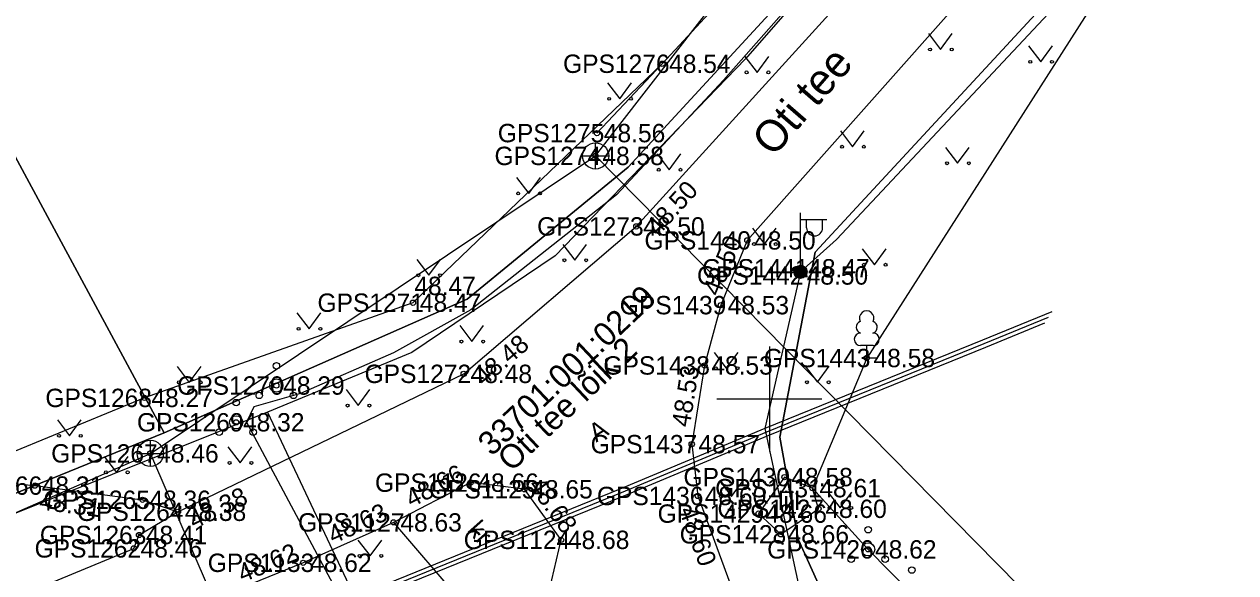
# Model space of a CAD drawing. Extents: x 551623 to 559850, y 6561220 to 6567135.
# Drawn here: x 556921.6 to 556967.77, y 6565293.37 to 6565314.28 of the extents above; entities that cross this region are included whole.
import ezdxf

# ---------------------------------------------------------------- set-up
doc = ezdxf.new("R2010")
doc.units = 0
for name, color, linetype in [('AED', 7, 'Continuous'), ('HALJASTUS', 7, 'Continuous'), ('KKAEV', 7, 'Continuous'), ('KORGUS-EH2000', 7, 'Continuous'), ('KPKAABEL', 7, 'Continuous'), ('KTRASS', 7, 'Continuous'), ('MOOTKORG-EH2000', 7, 'Continuous'), ('MOOTMPUNKT', 7, 'Continuous'), ('MOOTNR', 7, 'Continuous'), ('MOOTPIIR', 7, 'Continuous'), ('MPKAABEL', 7, 'Continuous'), ('PIIR', 7, 'Continuous'), ('POST', 7, 'Continuous'), ('PUU', 7, 'Continuous'), ('TEE', 7, 'Continuous'), ('VORK', 7, 'Continuous'), ('VTRASS', 7, 'Continuous')]:
    doc.layers.add(name, color=color, linetype=linetype)

msp = doc.modelspace()

# ---------------------------------------------------------------- linework, layer by layer
at = {"layer": 'AED'}
msp.add_line((556945.918, 6565312.776), (556943.431, 6565310.133), dxfattribs=at)
msp.add_lwpolyline([(556951.645, 6565296.6), (556950.576, 6565297.022), (556949.591, 6565295.631), (556950.432, 6565294.841), (556951.873, 6565295.814), (556951.645, 6565296.6)], dxfattribs=at)
at = {"layer": 'HALJASTUS'}
for p, q in [((556956.06, 6565313.927), (556956.523, 6565313.321)), ((556956.523, 6565313.321), (556956.969, 6565313.927)), ((556949.071, 6565313.055), (556949.534, 6565312.448)), ((556949.534, 6565312.448), (556949.98, 6565313.055)), ((556959.879, 6565313.455), (556960.343, 6565312.848)), ((556960.343, 6565312.848), (556960.788, 6565313.455)), ((556943.835, 6565312.044), (556944.298, 6565311.437)), ((556944.298, 6565311.437), (556944.744, 6565312.044)), ((556952.706, 6565310.218), (556953.17, 6565309.612)), ((556953.17, 6565309.612), (556953.615, 6565310.218)), ((556956.709, 6565309.589), (556957.172, 6565308.982)), ((556957.172, 6565308.982), (556957.618, 6565309.589)), ((556945.723, 6565309.341), (556946.187, 6565308.735)), ((556946.187, 6565308.735), (556946.632, 6565309.341)), ((556940.366, 6565308.443), (556940.829, 6565307.836)), ((556940.829, 6565307.836), (556941.275, 6565308.443)), ((556949.353, 6565306.51), (556949.816, 6565305.903)), ((556949.816, 6565305.903), (556950.262, 6565306.51)), ((556942.128, 6565305.892), (556942.591, 6565305.285)), ((556942.591, 6565305.285), (556943.037, 6565305.892)), ((556953.538, 6565305.723), (556954.001, 6565305.116)), ((556954.001, 6565305.116), (556954.447, 6565305.723)), ((556936.561, 6565305.32), (556937.025, 6565304.713)), ((556937.025, 6565304.713), (556937.47, 6565305.32)), ((556931.996, 6565303.28), (556932.46, 6565302.673)), ((556932.46, 6565302.673), (556932.905, 6565303.28)), ((556938.203, 6565302.794), (556938.666, 6565302.187)), ((556938.666, 6565302.187), (556939.112, 6565302.794)), ((556947.897, 6565301.776), (556948.36, 6565301.169)), ((556948.36, 6565301.169), (556948.806, 6565301.776)), ((556927.432, 6565301.24), (556927.895, 6565300.633)), ((556927.895, 6565300.633), (556928.341, 6565301.24)), ((556951.369, 6565301.244), (556951.832, 6565300.637)), ((556951.832, 6565300.637), (556952.278, 6565301.244)), ((556933.866, 6565300.354), (556934.329, 6565299.747)), ((556934.329, 6565299.747), (556934.775, 6565300.354)), ((556922.867, 6565299.199), (556923.33, 6565298.593)), ((556923.33, 6565298.593), (556923.776, 6565299.199)), ((556924.654, 6565297.809), (556925.117, 6565297.203)), ((556925.117, 6565297.203), (556925.563, 6565297.809)), ((556929.368, 6565298.17), (556929.831, 6565297.563)), ((556929.831, 6565297.563), (556930.277, 6565298.17)), ((556948.094, 6565296.889), (556948.558, 6565296.282)), ((556948.558, 6565296.282), (556949.003, 6565296.889)), ((556952.229, 6565296.453), (556952.692, 6565295.846)), ((556952.692, 6565295.846), (556953.138, 6565296.453)), ((556934.319, 6565294.622), (556934.782, 6565294.016)), ((556934.782, 6565294.016), (556935.228, 6565294.622))]:
    msp.add_line(p, q, dxfattribs=at)
for centre in [(556956.122, 6565313.321), (556956.951, 6565313.321), (556959.942, 6565312.848), (556960.771, 6565312.848), (556949.133, 6565312.448), (556949.962, 6565312.448), (556943.897, 6565311.437), (556944.726, 6565311.437), (556952.769, 6565309.612), (556953.598, 6565309.612), (556956.771, 6565308.982), (556957.6, 6565308.982), (556945.785, 6565308.735), (556946.614, 6565308.735), (556940.428, 6565307.836), (556941.257, 6565307.836), (556949.415, 6565305.903), (556950.244, 6565305.903), (556942.19, 6565305.285), (556943.019, 6565305.285), (556936.624, 6565304.713), (556937.452, 6565304.713), (556953.6, 6565305.116), (556954.429, 6565305.116), (556932.059, 6565302.673), (556932.888, 6565302.673), (556938.265, 6565302.187), (556939.094, 6565302.187), (556947.959, 6565301.169), (556948.788, 6565301.169), (556927.494, 6565300.633), (556928.323, 6565300.633), (556951.431, 6565300.637), (556952.26, 6565300.637), (556933.928, 6565299.747), (556934.757, 6565299.747), (556922.929, 6565298.593), (556923.758, 6565298.593), (556929.43, 6565297.563), (556930.259, 6565297.563), (556924.716, 6565297.203), (556925.545, 6565297.203), (556948.157, 6565296.282), (556948.986, 6565296.282), (556952.291, 6565295.846), (556953.12, 6565295.846), (556934.381, 6565294.016), (556935.21, 6565294.016)]:
    msp.add_circle(centre, 0.055, dxfattribs=at)
at = {"layer": 'KKAEV'}
for p, q in [((556943.376, 6565308.764), (556943.376, 6565309.764)), ((556942.876, 6565309.264), (556943.876, 6565309.264)), ((556926.41, 6565297.425), (556926.41, 6565298.425)), ((556925.91, 6565297.925), (556926.91, 6565297.925))]:
    msp.add_line(p, q, dxfattribs=at)
for centre in [(556943.376, 6565309.264), (556926.41, 6565297.925)]:
    msp.add_circle(centre, 0.5, dxfattribs=at)
at = {"layer": 'KORGUS-EH2000'}
for centre in [(556945.918, 6565312.776), (556943.431, 6565310.133), (556944.93, 6565306.576), (556949.16, 6565306.043), (556951.221, 6565304.98), (556936.419, 6565303.668), (556948.149, 6565303.575), (556953.71, 6565301.56), (556938.353, 6565300.957), (556926.19, 6565300.04), (556947.041, 6565298.277), (556938.611, 6565296.81), (556922.009, 6565296.698), (556951.645, 6565296.6), (556927.462, 6565295.7), (556935.677, 6565295.296), (556942.063, 6565294.629), (556932.236, 6565293.755)]:
    msp.add_circle(centre, 0.1, dxfattribs=at)
at = {"layer": 'KPKAABEL'}
msp.add_lwpolyline([(556960.631, 6565303.103), (556958.174, 6565302.106), (556949.889, 6565298.732), (556944.353, 6565296.418), (556933.986, 6565292.205), (556933.316, 6565291.939), (556915.164, 6565284.866), (556896.778, 6565277.504), (556891.264, 6565275.212), (556885.082, 6565272.298), (556885.115, 6565272.075)], dxfattribs=at)
at = {"layer": 'KTRASS'}
for points in [[(556865.402, 6565254.032), (556871.396, 6565275.058), (556892.504, 6565283.769), (556915.486, 6565293.126), (556926.41, 6565297.925), (556943.376, 6565309.264), (556953.177, 6565321.905), (556974.878, 6565343.903), (556994.604, 6565358.984), (557007.739, 6565364.827)], [(556986.824, 6565280.008), (556960.296, 6565292.075), (556943.376, 6565309.264)], [(556933.481, 6565281.569), (556926.41, 6565297.925)]]:
    msp.add_lwpolyline(points, dxfattribs=at)
at = {"layer": 'MOOTMPUNKT'}
for centre in [(556945.918, 6565312.776), (556943.431, 6565310.133), (556943.376, 6565309.264), (556944.93, 6565306.576), (556949.16, 6565306.043), (556951.162, 6565304.707), (556951.221, 6565304.98), (556936.419, 6565303.668), (556948.149, 6565303.575), (556953.71, 6565301.56), (556938.353, 6565300.957), (556947.526, 6565301.277), (556931.212, 6565300.512), (556926.19, 6565300.04), (556929.68, 6565299.11), (556947.041, 6565298.277), (556926.41, 6565297.925), (556938.611, 6565296.81), (556950.576, 6565297.022), (556922.009, 6565296.698), (556940.667, 6565296.556), (556951.645, 6565296.6), (556926.113, 6565296.157), (556947.278, 6565296.303), (556927.462, 6565295.7), (556949.591, 6565295.631), (556951.873, 6565295.814), (556935.677, 6565295.296), (556925.978, 6565294.815), (556942.063, 6565294.629), (556950.432, 6565294.841), (556925.778, 6565294.304), (556953.767, 6565294.267), (556932.236, 6565293.755)]:
    msp.add_circle(centre, 0.1, dxfattribs=at)
at = {"layer": 'MOOTPIIR'}
for points in [[(557034.718, 6565383.704), (557029.506, 6565367.036), (557023.571, 6565362.386), (557006.639, 6565359.576), (556997.942, 6565357.31), (556993.141, 6565355.772), (556985.16, 6565349.147), (556974.718, 6565340.452), (556963.659, 6565330.033), (556954.199, 6565321.715), (556945.918, 6565312.776), (556936.419, 6565303.668), (556926.19, 6565300.04), (556918.779, 6565296.992)], [(557023.224, 6565352.817), (557001.272, 6565347.257), (556995.464, 6565343.387), (556988.631, 6565339.019), (556981.576, 6565333.047), (556970.335, 6565323.105), (556962.3, 6565314.997), (556953.71, 6565301.56), (556951.645, 6565296.6), (556953.767, 6565294.267), (556959.494, 6565288.441), (556963.878, 6565287.982), (556982.585, 6565283.437), (556994.103, 6565283.743), (557010.803, 6565288.281)]]:
    msp.add_lwpolyline(points, dxfattribs=at)
at = {"layer": 'MPKAABEL'}
for points in [[(557013.971, 6565352.939), (557004.037, 6565350.248), (556994.42, 6565345.565), (556982.523, 6565336.164), (556971.601, 6565326.393), (556952.563, 6565306.074), (556951.191, 6565304.844), (556949.831, 6565298.871), (556951.223, 6565292.384), (556954.444, 6565287.963), (556965.145, 6565283.838), (556979.757, 6565280.608), (556994.146, 6565280.939), (557009.417, 6565284.17)], [(556964.077, 6565329.744), (556964.215, 6565329.472), (556959.441, 6565324.631), (556956.594, 6565321.614), (556948.252, 6565312.153), (556944.169, 6565307.781), (556938.618, 6565303.398), (556935.682, 6565301.756), (556932.135, 6565300.206), (556930.349, 6565299.697), (556930.074, 6565299.12), (556933.563, 6565292.573), (556933.477, 6565291.68), (556915.931, 6565284.81), (556915.909, 6565283.886)], [(556960.771, 6565303.322), (556958.118, 6565302.245), (556949.831, 6565298.871), (556944.296, 6565296.556), (556933.93, 6565292.344), (556933.261, 6565292.078), (556915.109, 6565285.005), (556896.722, 6565277.643), (556891.204, 6565275.349), (556885.018, 6565272.434), (556885.115, 6565272.075)], [(556960.491, 6565302.885), (556958.231, 6565301.967), (556949.946, 6565298.594), (556944.412, 6565296.28), (556934.046, 6565292.071), (556933.368, 6565291.798), (556915.331, 6565284.771), (556896.835, 6565277.365), (556891.326, 6565275.075), (556885.151, 6565272.086), (556885.115, 6565272.075)]]:
    msp.add_lwpolyline(points, dxfattribs=at)
at = {"layer": 'PIIR'}
for points in [[(556856.85, 6565270.19), (556926.94, 6565298.71), (556938.48, 6565303.8), (556944.62, 6565308.84), (556963.88, 6565329.75), (556985.17, 6565349.11), (556993.17, 6565354.72), (557002.72, 6565358.37), (557023.11, 6565362.17), (557029.66, 6565367.15), (557038.82, 6565392.8)], [(557009.77, 6565283.95), (556993.02, 6565280.04), (556982.74, 6565280.55), (556974.75, 6565281.84), (556959.92, 6565285.3), (556955.94, 6565287.54), (556952.88, 6565290.72), (556951.1, 6565294.66), (556950.4, 6565298.54), (556951.74, 6565305.6), (556969.18, 6565324.43), (556989.86, 6565343.24), (556996.72, 6565348.04), (557004.76, 6565351.12), (557024.82, 6565354.2)], [(557024.82, 6565354.2), (557004.76, 6565351.12), (556996.72, 6565348.04), (556989.86, 6565343.24), (556969.18, 6565324.43), (556951.74, 6565305.6), (556950.4, 6565298.54), (556951.1, 6565294.66), (556952.88, 6565290.72), (556955.94, 6565287.54), (556959.92, 6565285.3), (556974.75, 6565281.84), (556982.74, 6565280.55), (556993.02, 6565280.04), (557009.77, 6565283.95)]]:
    msp.add_lwpolyline(points, dxfattribs=at)
for points in [[(556937.33, 6565375.23), (556963.88, 6565329.75), (556944.62, 6565308.84), (556938.48, 6565303.8), (556926.94, 6565298.71), (556904.84, 6565339.67)], [(556904.84, 6565339.67), (556926.94, 6565298.71), (556856.85, 6565270.19), (556855.29, 6565270.63), (556845.54, 6565266.65), (556845.15, 6565274.33)]]:
    msp.add_lwpolyline(points, close=True, dxfattribs=at)
at = {"layer": 'POST'}
for p, q in [((556951.191, 6565305.094), (556951.191, 6565307.094)), ((556951.191, 6565306.844), (556952.191, 6565306.844)), ((556951.418, 6565306.523), (556951.418, 6565306.844)), ((556952.031, 6565306.523), (556952.031, 6565306.844)), ((556951.191, 6565304.844), (556951.191, 6565304.844))]:
    msp.add_line(p, q, dxfattribs=at)
for radius in [0.25, 0.225, 0.2, 0.175, 0.15, 0.125, 0.1, 0.075, 0.05, 0.025]:
    msp.add_circle((556951.191, 6565304.844), radius, dxfattribs=at)
msp.add_arc((556951.724, 6565306.523), 0.306, 180, 0, dxfattribs=at)
at = {"layer": 'PUU'}
for p, q in [((556953.95, 6565302.035), (556953.47, 6565302.035)), ((556953.71, 6565301.56), (556953.71, 6565302.035)), ((556954.09, 6565301.56), (556953.71, 6565301.56))]:
    msp.add_line(p, q, dxfattribs=at)
for centre, radius in [((556931.212, 6565301.262), 0.125), ((556931.212, 6565300.512), 0.25), ((556930.562, 6565300.137), 0.125), ((556931.862, 6565300.137), 0.125), ((556929.68, 6565299.86), 0.125), ((556929.68, 6565299.11), 0.25), ((556929.03, 6565298.735), 0.125), ((556930.33, 6565298.735), 0.125), ((556953.767, 6565295.017), 0.125), ((556953.767, 6565294.267), 0.25), ((556953.117, 6565293.892), 0.125), ((556954.417, 6565293.892), 0.125), ((556955.428, 6565293.479), 0.125)]:
    msp.add_circle(centre, radius, dxfattribs=at)
for centre, radius, start, end in [((556953.71, 6565303.08), 0.277, 332.5799, 207.4201), ((556953.54, 6565302.732), 0.233, 109.0217, 253.1415), ((556953.88, 6565302.732), 0.233, 286.8508, 70.9859), ((556953.473, 6565302.272), 0.238, 90.0016, 269.3953), ((556953.948, 6565302.272), 0.238, 270.6047, 89.9984)]:
    msp.add_arc(centre, radius, start, end, dxfattribs=at)
at = {"layer": 'TEE'}
msp.add_line((556935.677, 6565295.296), (556940.618, 6565289.544), dxfattribs=at)
for points in [[(556915.942, 6565290.239), (556925.778, 6565294.304), (556925.978, 6565294.815), (556927.462, 6565295.7), (556938.353, 6565300.957), (556944.93, 6565306.576), (556957.068, 6565319.949), (556965.98, 6565328.898), (556976.133, 6565338.767), (556983.545, 6565345.037), (556986.683, 6565347.405), (556991.966, 6565351.032), (556996.487, 6565353.607), (557000.238, 6565354.857), (557007.181, 6565356.72), (557016.698, 6565359.446), (557021.78, 6565360.49), (557024.26, 6565361.355), (557028.359, 6565363.317), (557030.99, 6565365.439), (557032.835, 6565368.143), (557037.039, 6565379.596), (557038.407, 6565383.621)], [(556959.566, 6565317.777), (556949.16, 6565306.043), (556948.149, 6565303.575), (556947.526, 6565301.277), (556947.041, 6565298.277), (556947.278, 6565296.303), (556948.492, 6565292.995), (556950.326, 6565289.996), (556953.507, 6565286.923), (556956.204, 6565284.979), (556956.863, 6565284.638), (556963.662, 6565281.609), (556969.35, 6565280.065), (556977.144, 6565278.567), (556986.517, 6565277.849), (556994.304, 6565278.266), (557003.681, 6565280.221), (557013.91, 6565283.847)], [(556918.779, 6565296.992), (556922.009, 6565296.698), (556926.113, 6565296.157), (556927.462, 6565295.7)], [(556940.925, 6565288.696), (556940.618, 6565289.544), (556941.449, 6565291.96), (556942.063, 6565294.629), (556940.667, 6565296.556), (556938.611, 6565296.81), (556935.677, 6565295.296), (556932.236, 6565293.755), (556916.793, 6565287.469)]]:
    msp.add_lwpolyline(points, dxfattribs=at)
at = {"layer": 'VORK'}
for p, q in [((556950, 6565302), (556950, 6565298)), ((556948, 6565300), (556952, 6565300))]:
    msp.add_line(p, q, dxfattribs=at)
at = {"layer": 'VTRASS'}
for points in [[(557036.652, 6565383.055), (557029.612, 6565366.205), (557027.956, 6565364.898), (557020.892, 6565360.985), (557004.502, 6565358.325), (556993.402, 6565354.055), (556977.512, 6565341.735), (556958.552, 6565323.805), (556949.092, 6565312.965), (556941.832, 6565305.455), (556936.372, 6565301.775), (556930.872, 6565299.495), (556913.102, 6565292.365), (556898.112, 6565286.745), (556874.962, 6565278.585), (556875.38, 6565268.285), (556875.842, 6565263.753)], [(556930.872, 6565299.495), (556934.591, 6565291.589), (556939.092, 6565287.595), (556951.692, 6565281.095), (556971.262, 6565275.175), (556985.072, 6565274.115), (556993.802, 6565273.455), (557006.702, 6565275.315), (557021.302, 6565281.075), (557030.432, 6565286.615), (557042.922, 6565294.195), (557053.772, 6565302.855), (557063.192, 6565319.955), (557066.012, 6565325.085), (557066.782, 6565329.465), (557067.072, 6565337.125), (557065.822, 6565343.635), (557064.142, 6565347.805), (557059.872, 6565352.915), (557055.232, 6565356.905), (557050.422, 6565359.395), (557044.544, 6565361.543), (557038.347, 6565362.624), (557029.612, 6565366.205)]]:
    msp.add_lwpolyline(points, dxfattribs=at)

# ---------------------------------------------------------------- texts
at = {"layer": 'HALJASTUS'}
msp.add_text('lill', height=0.7, rotation=359.9544, dxfattribs=at).set_placement((556950.331, 6565295.764))
at = {"layer": 'KORGUS-EH2000'}
for s, p in [(' 48.54', (556945.918, 6565312.426)), (' 48.56', (556943.431, 6565309.783)), (' 48.47', (556951.221, 6565304.63)), (' 48.47', (556936.21, 6565303.959)), (' 48.58', (556953.71, 6565301.21)), (' 48.29', (556931.212, 6565300.162)), (' 48.27', (556926.19, 6565299.69)), (' 48.61', (556951.645, 6565296.251))]:
    msp.add_text(s, height=0.7, dxfattribs=at).set_placement(p)
for s, rotation, p in [(' 48.50', 47.7719, (556945.578, 6565305.988)), (' 48.50', 67.7302, (556947.988, 6565303.633)), (' 48.48', 40.5108, (556938.922, 6565300.292)), (' 48.53', 80.8182, (556946.921, 6565298.641)), (' 48.66', 27.3125, (556936.129, 6565295.725)), (' 48.31', 352.4991, (556921.895, 6565295.83)), (' 48.38', 25.7652, (556927.843, 6565294.912)), (' 48.68', 305.9249, (556940.629, 6565296.914)), (' 48.63', 24.1219, (556933.141, 6565294.354)), (' 48.60', 290.1522, (556946.456, 6565296.001)), (' 48.62', 22.1471, (556929.678, 6565292.897))]:
    msp.add_text(s, height=0.7, rotation=rotation, dxfattribs=at).set_placement(p)
at = {"layer": 'MOOTKORG-EH2000'}
for s, p in [(' 48.54', (556945.918, 6565312.426)), (' 48.56', (556943.431, 6565309.783)), (' 48.58', (556943.376, 6565308.914)), (' 48.50', (556944.93, 6565306.226)), (' 48.50', (556949.16, 6565305.693)), (' 48.47', (556951.221, 6565304.63)), (' 48.50', (556951.162, 6565304.357)), (' 48.47', (556936.419, 6565303.318)), (' 48.53', (556948.149, 6565303.225)), (' 48.53', (556947.526, 6565300.927)), (' 48.58', (556953.71, 6565301.21)), (' 48.48', (556938.353, 6565300.607)), (' 48.29', (556931.212, 6565300.162)), (' 48.27', (556926.19, 6565299.69)), (' 48.32', (556929.68, 6565298.76)), (' 48.46', (556926.41, 6565297.575)), (' 48.57', (556947.041, 6565297.927)), (' 48.58', (556950.576, 6565296.672)), (' 48.31', (556922.009, 6565296.348)), (' 48.66', (556938.611, 6565296.46)), (' 48.65', (556940.667, 6565296.207)), (' 48.61', (556951.645, 6565296.251)), (' 48.36', (556926.113, 6565295.808)), (' 48.60', (556947.278, 6565295.953)), (' 48.38', (556927.462, 6565295.35)), (' 48.66', (556949.591, 6565295.281)), (' 48.60', (556951.873, 6565295.464)), (' 48.63', (556935.677, 6565294.945)), (' 48.41', (556925.978, 6565294.465)), (' 48.66', (556950.432, 6565294.491)), (' 48.46', (556925.778, 6565293.954)), (' 48.68', (556942.063, 6565294.279)), (' 48.62', (556953.767, 6565293.917)), (' 48.62', (556932.236, 6565293.405))]:
    msp.add_text(s, height=0.7, dxfattribs=at).set_placement(p)
at = {"layer": 'MOOTNR'}
for s, p in [('GPS1276 ', (556942.138, 6565312.426)), ('GPS1275 ', (556939.651, 6565309.783)), ('GPS1274 ', (556939.526, 6565308.914)), ('GPS1273 ', (556941.15, 6565306.226)), ('GPS1440 ', (556945.24, 6565305.693)), ('GPS1441 ', (556947.441, 6565304.63)), ('GPS1442 ', (556947.242, 6565304.357)), ('GPS1271 ', (556932.779, 6565303.318)), ('GPS1439 ', (556944.3, 6565303.225)), ('GPS1438 ', (556943.676, 6565300.927)), ('GPS1443 ', (556949.79, 6565301.21)), ('GPS1272 ', (556934.574, 6565300.607)), ('GPS1270 ', (556927.432, 6565300.162)), ('GPS1268 ', (556922.41, 6565299.69)), ('GPS1269 ', (556925.9, 6565298.76)), ('GPS1267 ', (556922.63, 6565297.575)), ('GPS1437 ', (556943.191, 6565297.927)), ('GPS1430 ', (556946.726, 6565296.672)), ('GPS1266 ', (556918.229, 6565296.348)), ('GPS1126 ', (556934.971, 6565296.46)), ('GPS1125 ', (556937.027, 6565296.207)), ('GPS1431 ', (556947.935, 6565296.251)), ('GPS1265 ', (556922.333, 6565295.808)), ('GPS1436 ', (556943.428, 6565295.953)), ('GPS1264 ', (556923.613, 6565295.35)), ('GPS1429 ', (556945.741, 6565295.281)), ('GPS1427 ', (556948.023, 6565295.464)), ('GPS1127 ', (556932.038, 6565294.945)), ('GPS1263 ', (556922.199, 6565294.465)), ('GPS1428 ', (556946.583, 6565294.491)), ('GPS1262 ', (556921.998, 6565293.954)), ('GPS1124 ', (556938.353, 6565294.279)), ('GPS1426 ', (556949.917, 6565293.917)), ('GPS1133 ', (556928.597, 6565293.405))]:
    msp.add_text(s, height=0.7, dxfattribs=at).set_placement(p)
at = {"layer": 'PIIR'}
for s, p in [('33701:001:0219', (556939.419, 6565297.787)), ('Oti tee lõik 2', (556940.17, 6565297.189))]:
    msp.add_text(s, height=0.9, rotation=43.3483, dxfattribs=at).set_placement(p)
at = {"layer": 'TEE'}
for s, height, rotation, p in [('Oti tee', 1.2, 49.0731, (556950.15, 6565309.186)), ('A', 0.7, 32.3587, (556943.402, 6565298.331)), ('kr', 0.7, 311.6405, (556938.458, 6565294.98))]:
    msp.add_text(s, height=height, rotation=rotation, dxfattribs=at).set_placement(p)

doc.saveas('drawing.dxf')
